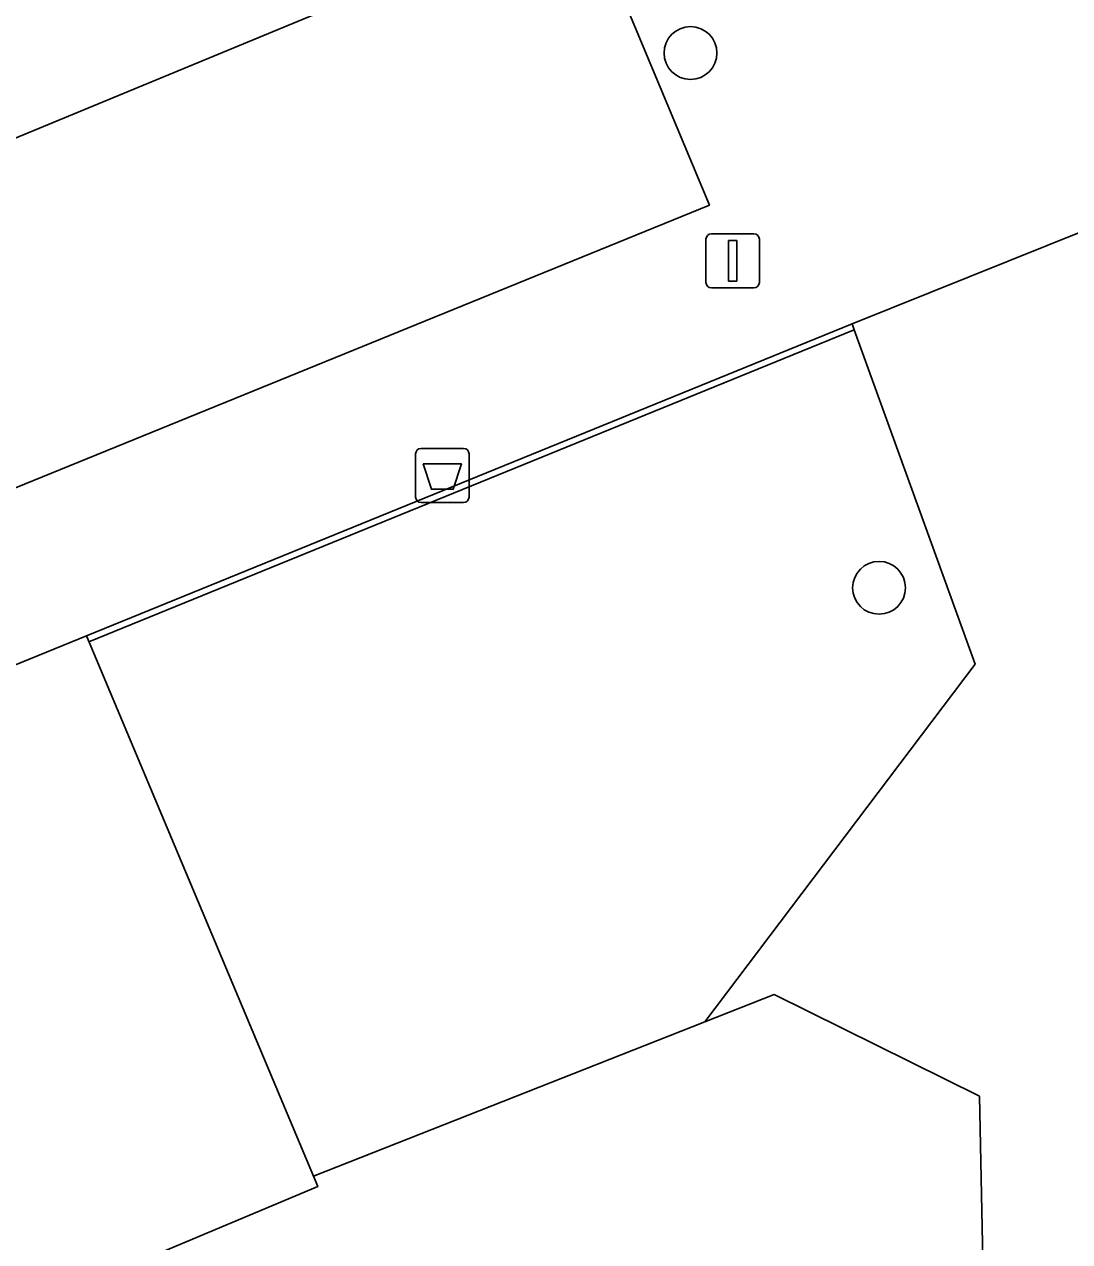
# Model space of a CAD drawing. Extents: x 160377 to 161131, y 383938 to 384853.
# Drawn here: x 161071.3 to 161090.66, y 384255.57 to 384278.1 of the extents above; entities that cross this region are included whole.
import ezdxf

# ---------------------------------------------------------------- set-up
doc = ezdxf.new("R2010")
doc.units = 0
for name, color, linetype in [('IMGEO_Afvalbak', 7, 'Continuous'), ('IMGEO_Boom', 7, 'Continuous'), ('IMGEO_Erf', 7, 'Continuous'), ('IMGEO_Groenvoorziening', 7, 'Continuous'), ('IMGEO_Hek', 7, 'Continuous'), ('IMGEO_Lichtmast', 7, 'Continuous'), ('IMGEO_Pand', 7, 'Continuous'), ('IMGEO_Parkeervlak_open', 7, 'Continuous'), ('IMGEO_Rijbaan_lokaal_open', 7, 'Continuous'), ('IMGEO_Voetpad_open', 7, 'Continuous')]:
    doc.layers.add(name, color=color, linetype=linetype)

msp = doc.modelspace()

# ---------------------------------------------------------------- linework, layer by layer
at = {"layer": 'IMGEO_Afvalbak'}
for p, q in [((161078.542, 384269.351), (161078.542, 384270.151)), ((161078.542, 384270.151), (161078.542, 384269.351)), ((161078.642, 384270.251), (161079.432, 384270.251)), ((161079.432, 384270.251), (161078.642, 384270.251)), ((161079.532, 384270.151), (161079.532, 384269.351)), ((161079.532, 384269.351), (161079.532, 384270.151)), ((161079.432, 384269.251), (161078.642, 384269.251)), ((161078.642, 384269.251), (161079.432, 384269.251))]:
    msp.add_line(p, q, dxfattribs=at)
msp.add_lwpolyline([(161078.685, 384269.965), (161079.389, 384269.965), (161079.24, 384269.495), (161078.834, 384269.495), (161078.685, 384269.965)], dxfattribs=at)
for centre, start, end in [((161078.642, 384270.151), 90, 180), ((161078.642, 384270.151), 90, 180), ((161079.432, 384270.151), 0, 90), ((161079.432, 384270.151), 360, 90), ((161078.642, 384269.351), 180, 270), ((161078.642, 384269.351), 180, 270), ((161079.432, 384269.351), 270, 0), ((161079.432, 384269.351), 270, 0)]:
    msp.add_arc(centre, 0.1, start, end, dxfattribs=at)
at = {"layer": 'IMGEO_Boom'}
for centre in [(161083.633, 384277.571), (161087.125, 384267.671)]:
    msp.add_circle(centre, 0.489, dxfattribs=at)
at = {"layer": 'IMGEO_Erf'}
msp.add_lwpolyline([(161083.899, 384259.635), (161076.649, 384256.781), (161076.73, 384256.587), (161073.438, 384255.204), (161075.626, 384250), (161076.199, 384248.638), (161052.543, 384238.746), (161054.343, 384234.339), (161054.866, 384233.057), (161057.474, 384226.671), (161086.261, 384238.484), (161088.705, 384239.49), (161089.363, 384239.761), (161088.984, 384258.258), (161085.183, 384260.141)], close=True, dxfattribs=at)
at = {"layer": 'IMGEO_Groenvoorziening'}
msp.add_lwpolyline([(161086.625, 384272.558), (161072.444, 384266.783), (161076.649, 384256.781), (161083.899, 384259.635), (161088.903, 384266.254), (161086.666, 384272.445)], close=True, dxfattribs=at)
at = {"layer": 'IMGEO_Hek'}
for points in [[(161086.666, 384272.445), (161072.491, 384266.672)], [(161086.666, 384272.445), (161088.903, 384266.254)], [(161088.903, 384266.254), (161083.899, 384259.635)], [(161085.183, 384260.141), (161083.899, 384259.635), (161076.649, 384256.781)], [(161085.183, 384260.141), (161088.984, 384258.258)], [(161088.984, 384258.258), (161089.363, 384239.761)]]:
    msp.add_lwpolyline(points, dxfattribs=at)
at = {"layer": 'IMGEO_Lichtmast'}
for p, q in [((161084.019, 384274.223), (161084.809, 384274.223)), ((161084.809, 384274.223), (161084.019, 384274.223)), ((161083.919, 384273.323), (161083.919, 384274.123)), ((161083.919, 384274.123), (161083.919, 384273.323)), ((161084.909, 384274.123), (161084.909, 384273.323)), ((161084.909, 384273.323), (161084.909, 384274.123)), ((161084.809, 384273.223), (161084.019, 384273.223)), ((161084.019, 384273.223), (161084.809, 384273.223))]:
    msp.add_line(p, q, dxfattribs=at)
msp.add_lwpolyline([(161084.339, 384274.098), (161084.489, 384274.098), (161084.489, 384273.348), (161084.339, 384273.348), (161084.339, 384274.098)], dxfattribs=at)
for centre, start, end in [((161084.019, 384274.123), 90, 180), ((161084.019, 384274.123), 90, 180), ((161084.809, 384274.123), 0, 90), ((161084.809, 384274.123), 360, 90), ((161084.019, 384273.323), 180, 270), ((161084.019, 384273.323), 180, 270), ((161084.809, 384273.323), 270, 0), ((161084.809, 384273.323), 270, 0)]:
    msp.add_arc(centre, 0.1, start, end, dxfattribs=at)
at = {"layer": 'IMGEO_Pand'}
msp.add_lwpolyline([(161073.438, 384255.204), (161076.73, 384256.587), (161076.649, 384256.781), (161072.444, 384266.783), (161065.409, 384263.914), (161066.768, 384260.583), (161053.802, 384255.26), (161052.424, 384258.656), (161045.41, 384255.798), (161046.935, 384252.153), (161047.835, 384250), (161052.543, 384238.746), (161076.199, 384248.638), (161075.626, 384250)], close=True, dxfattribs=at)
at = {"layer": 'IMGEO_Parkeervlak_open'}
msp.add_lwpolyline([(161043.859, 384258.417), (161083.983, 384274.757), (161081.843, 384279.883), (161081.827, 384279.923), (161081.814, 384279.964), (161081.804, 384280.006), (161081.799, 384280.048), (161081.797, 384280.091), (161081.799, 384280.134), (161081.805, 384280.176), (161081.815, 384280.218), (161081.828, 384280.259), (161081.845, 384280.298), (161081.865, 384280.336), (161081.889, 384280.372), (161081.916, 384280.405), (161081.946, 384280.436), (161081.978, 384280.464), (161082.013, 384280.489), (161082.049, 384280.511), (161082.088, 384280.53), (161041.18, 384263.62)], dxfattribs=at)
at = {"layer": 'IMGEO_Rijbaan_lokaal_open'}
msp.add_lwpolyline([(161082.088, 384280.53), (161082.604, 384280.744), (161081.096, 384284.415), (161061.71, 384276.448), (161042.696, 384268.598), (160994.1, 384248.648), (160995.677, 384244.841), (160997.941, 384245.759), (161000, 384246.593), (161008.022, 384249.845), (161008.405, 384250), (161010.006, 384250.649), (161010.215, 384250.736), (161030.13, 384259.021), (161031.697, 384259.673), (161040.634, 384263.393), (161041.18, 384263.62)], close=True, dxfattribs=at)
msp.add_lwpolyline([(161095.215, 384255.127), (161095.242, 384257.017), (161094.846, 384268.612), (161094.601, 384275.762), (161086.625, 384272.558), (161086.666, 384272.445), (161088.903, 384266.254), (161083.899, 384259.635), (161085.183, 384260.141), (161088.984, 384258.258), (161089.363, 384239.761)], dxfattribs=at)
at = {"layer": 'IMGEO_Voetpad_open'}
for points in [[(161081.843, 384279.883), (161083.983, 384274.757), (161043.859, 384258.417)], [(161043.694, 384254.998), (161045.41, 384255.798), (161052.424, 384258.656), (161065.409, 384263.914), (161072.444, 384266.783), (161086.625, 384272.558), (161094.601, 384275.762)]]:
    msp.add_lwpolyline(points, dxfattribs=at)

doc.saveas('drawing.dxf')
